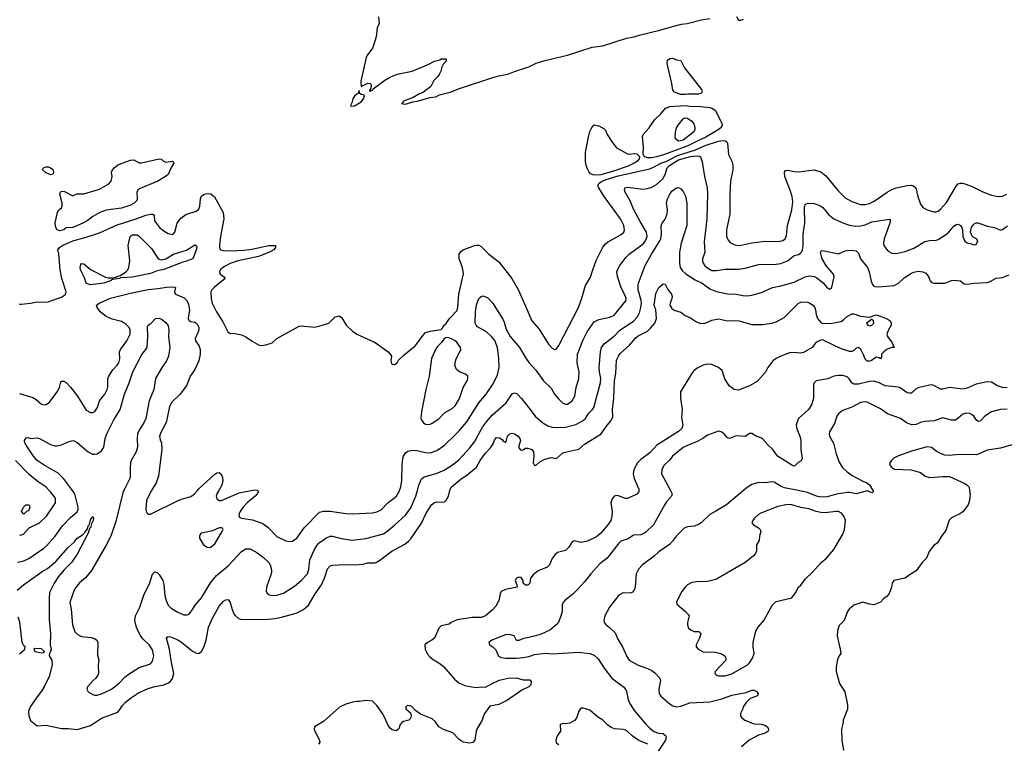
# Model space of a CAD drawing. Header units: inches. Extents: x 1678809 to 1859548, y 384609 to 522868.
# Tile 291 of 386: x 1795412 to 1804285, y 417722 to 424244. Entities that reach past the tile are written whole.
import ezdxf

# ---------------------------------------------------------------- set-up
doc = ezdxf.new("R2010")
doc.units = ezdxf.units.IN
doc.header["$MEASUREMENT"] = 0
for name, color, linetype in [('B7491', 7, 'Continuous'), ('B7492', 7, 'Continuous'), ('B8401', 7, 'Continuous'), ('B8402', 7, 'Continuous')]:
    doc.layers.add(name, color=color, linetype=linetype)

msp = doc.modelspace()

# ---------------------------------------------------------------- linework, layer by layer
at = {"layer": 'B7491', "color": 5}
for points, elevation in [([(1795390, 419102), (1795447.3, 419150), (1795615.1, 419270), (1795663.5, 419296.5), (1795738.7, 419361.3), (1795850, 419487.3), (1795904.2, 419535.8), (1795930, 419572.2), (1795977.7, 419602.3), (1795998.3, 419621.7), (1796023.6, 419656.4), (1796030, 419681), (1796036, 419684), (1796041.5, 419698.5), (1796050, 419734.8), (1796070, 419766), (1796077.1, 419750), (1796074.9, 419730), (1796059.8, 419700.2), (1796050, 419664), (1796042.5, 419657.5), (1796030, 419617.2), (1795930, 419425.2), (1795878, 419350), (1795813.9, 419286.1), (1795759.2, 419220.8), (1795719.5, 419160.5), (1795680.3, 419079.7), (1795676.5, 419030), (1795677.2, 418837.2), (1795690.3, 418710), (1795688, 418610), (1795695.2, 418570), (1795690.9, 418549.1), (1795679.5, 418530), (1795679, 418510), (1795700.7, 418470), (1795706, 418430), (1795677.2, 418322.8), (1795638.6, 418241.4), (1795610, 418191.3), (1795560.2, 418130), (1795510, 418054.7), (1795491, 418010), (1795493.5, 417970), (1795510, 417928.7), (1795570, 417879.5), (1795650, 417884.2), (1795790, 417854.7), (1795850, 417856.5), (1795930, 417846.7), (1796050, 417882.6), (1796150, 417947.8), (1796296.8, 418003.2), (1796310, 418016.3), (1796337.7, 418062.3), (1796363.1, 418090), (1796410, 418129.1), (1796482.2, 418177.8), (1796570, 418214.4), (1796630, 418234.2), (1796710, 418249.3), (1796752.2, 418267.8), (1796774.1, 418285.9), (1796790, 418307), (1796801.2, 418350), (1796779.9, 418450), (1796763.6, 418570), (1796734.5, 418670), (1796740.5, 418679.5), (1796750, 418683.8), (1796770, 418681.7), (1796830, 418656.9), (1796870, 418632.4), (1796970, 418551.4), (1797010, 418531.8), (1797030, 418534), (1797050, 418550.4), (1797072, 418588), (1797092.2, 418650), (1797114.8, 418770), (1797150, 418848.4), (1797210, 418957.6), (1797250, 419001.6), (1797270, 419014), (1797290, 419018), (1797310, 418991.3), (1797327.9, 418927.9), (1797342, 418890), (1797353.2, 418873.2), (1797385.4, 418845.4), (1797410, 418839), (1797650, 418839.7), (1797710, 418847.1), (1797770, 418858.5), (1797904.5, 418895.5), (1797970, 418927.8), (1798013.5, 418966.5), (1798073.8, 419070), (1798131, 419149), (1798159, 419210), (1798185.2, 419294.8), (1798210, 419321.7), (1798230, 419327.6), (1798346.1, 419333.9), (1798429, 419329), (1798503.8, 419336.2), (1798550, 419347.9), (1798611, 419349), (1798630, 419355.8), (1798670, 419381.5), (1798765.3, 419454.7), (1798882, 419518), (1798917.2, 419542.8), (1798936.2, 419563.8), (1799033.9, 419706.1), (1799071.2, 419788.8), (1799122.2, 419870), (1799150, 419892.6), (1799170, 419899.6), (1799230, 419894.3), (1799252.5, 419907.5), (1799277, 419950), (1799288.9, 420000)], 320), ([(1795393.7, 419353.7), (1795450, 419365.3), (1795493.6, 419386.4), (1795630, 419480.3), (1795656.7, 419503.3), (1795732, 419590), (1795798.3, 419681.7), (1795870, 419756.5), (1795930, 419809.2), (1795938.4, 419830), (1795938.3, 419850), (1795908.7, 419970), (1795887.1, 420000)], 340), ([(1795410, 419599.1), (1795430, 419600.7), (1795450, 419610.8), (1795497.5, 419662.5), (1795590, 419708.4), (1795654.7, 419770), (1795722.4, 419870), (1795734.3, 419890), (1795733.6, 419930), (1795690, 419989.3), (1795679.3, 420000)], 360), ([(1796350.1, 420000), (1796345.2, 419990), (1796278.2, 419721.8), (1796233.6, 419590), (1796192.9, 419507.1), (1796059.7, 419280.3), (1796005.5, 419214.5), (1795950, 419168), (1795904.6, 419110), (1795864.9, 418990), (1795874.9, 418930), (1795888.2, 418790), (1795910, 418725.5), (1795938.5, 418698.5), (1795970, 418684.2), (1796055.1, 418675.1), (1796086.4, 418666.4), (1796106.8, 418650), (1796117.3, 418630), (1796114.8, 418514.8), (1796126.8, 418470), (1796120.7, 418430), (1796122.8, 418350), (1796114.8, 418330), (1796098.8, 418310), (1796070, 418285.2), (1796024, 418230), (1796017.3, 418210), (1796030, 418186), (1796070, 418161.6), (1796090, 418154.9), (1796110, 418154.4), (1796150, 418167.2), (1796238.4, 418210), (1796310, 418264.9), (1796360.7, 418319.3), (1796390, 418342.8), (1796490, 418404.6), (1796590, 418439.3), (1796610, 418462.8), (1796619.7, 418510), (1796610, 418565.2), (1796578, 418610), (1796522.5, 418662.5), (1796496.8, 418696.8), (1796464.2, 418764.2), (1796449.7, 418830), (1796457.2, 418870), (1796495, 418950), (1796534.7, 419065.3), (1796581.6, 419158.4), (1796610, 419246), (1796630, 419267.3), (1796650, 419262), (1796670, 419242), (1796703.1, 419190), (1796711.7, 419151.7), (1796721.5, 419050), (1796731.6, 419010), (1796750, 418968.2), (1796778.6, 418938.6), (1796830, 418905.7), (1796890, 418881.1), (1796918.9, 418881.1), (1796930, 418883.8), (1796944.6, 418895.4), (1796970, 418926.4), (1796994.5, 418965.5), (1797050, 419034), (1797132, 419168), (1797184.7, 419235.3), (1797290, 419322.3), (1797410, 419450.4), (1797450, 419473.7), (1797490, 419474.9), (1797550, 419442), (1797610, 419398), (1797658.7, 419350), (1797670.3, 419330), (1797679.4, 419299.4), (1797680.9, 419270), (1797678.3, 419250), (1797636.5, 419130), (1797632.3, 419092.3), (1797638.3, 419078.3), (1797661.1, 419061.1), (1797695.4, 419055.4), (1797730, 419058.5), (1797790, 419076.5), (1797890, 419138.9), (1797950, 419190.3), (1798004.5, 419250), (1798019, 419290), (1798025.9, 419374.1), (1798067.9, 419470), (1798090, 419505.3), (1798112, 419528), (1798170, 419571.6), (1798209.2, 419590), (1798230, 419590.2), (1798310, 419567.8), (1798408.5, 419551.5), (1798530, 419567.8), (1798690, 419611.3), (1798722, 419630), (1798790, 419686.5), (1798890, 419777.8), (1798936.2, 419843.8), (1798981.8, 419950), (1798996.2, 420000)], 340), ([(1796601.3, 420000), (1796572, 419950), (1796556, 419910), (1796550.4, 419830.4), (1796558, 419798), (1796568.5, 419788.5), (1796590, 419786.4), (1796833.7, 419906.3), (1796870, 419921.7), (1796953.4, 419946.6), (1796986.6, 419970), (1797013.1, 420000)], 360), ([(1797205.6, 420000), (1797188.2, 419970), (1797183.8, 419950), (1797190, 419926), (1797210, 419910.8), (1797230, 419910.7), (1797390, 419979.3), (1797498.5, 420000)], 360), ([(1797554.7, 420000), (1797564.7, 419990), (1797551, 419970), (1797534.8, 419950), (1797466.3, 419893.7), (1797426, 419850), (1797399.3, 419810), (1797390.6, 419790), (1797387.9, 419767.9), (1797396.8, 419756.8), (1797410, 419750.7), (1797510, 419737.4), (1797602.7, 419702.7), (1797649.3, 419669.3), (1797730, 419585.7), (1797810, 419547.2), (1797850, 419540.3), (1797870, 419543.1), (1797910, 419572.2), (1797976.2, 419663.8), (1798114.1, 419805.9), (1798150, 419814), (1798210, 419813.4), (1798350, 419792.6), (1798410, 419789.1), (1798590, 419799.7), (1798630, 419807.1), (1798670, 419826.9), (1798730, 419890.3), (1798809.2, 419950.8), (1798832.4, 419990), (1798835.7, 420000)], 360), ([(1800000, 419156.4), (1799991.6, 419148.4), (1799970, 419148), (1799950, 419166), (1799948, 419190), (1799930, 419215.3), (1799910, 419219), (1799888.3, 419211.7), (1799876, 419190), (1799892, 419150), (1799894, 419130), (1799790, 419107), (1799750.4, 419089.6), (1799740.5, 419070), (1799728.4, 419010), (1799701.4, 418958.6), (1799670, 418922), (1799610, 418871.8), (1799570, 418856.3), (1799490, 418855.6), (1799354, 418834), (1799300.5, 418810), (1799283, 418797), (1799210, 418779.3), (1799198.8, 418770), (1799190, 418759), (1799150.5, 418670), (1799124.9, 418650), (1799087.7, 418630), (1799064.4, 418610), (1799064.9, 418570), (1799086.6, 418526.6), (1799110, 418497.6), (1799136.7, 418476.7), (1799190, 418447.4), (1799230, 418414.6), (1799330, 418300.3), (1799370, 418266.7), (1799423.4, 418243.4), (1799470, 418233.4), (1799526.1, 418226.1), (1799570, 418231.2), (1799610, 418226.7), (1799670, 418262), (1799733.6, 418290), (1799815.3, 418310), (1799890, 418312.6), (1799950, 418294.6), (1800000, 418293.6)], 320), ([(1795410.4, 418529.6), (1795459.6, 418570), (1795460.9, 418590), (1795450, 418599.5), (1795433.6, 418630), (1795414.2, 418814.2), (1795397.4, 418857.4)], 320), ([(1800000, 418676.9), (1799953, 418667), (1799910, 418649.2), (1799889.2, 418649.2), (1799868.7, 418690), (1799823.2, 418703.2), (1799790, 418698.4), (1799750, 418684.5), (1799666, 418650), (1799641, 418630), (1799646, 418610), (1799676, 418590), (1799703.5, 418563.5), (1799727.1, 418507.1), (1799750, 418496), (1799790, 418490.6), (1799889.1, 418489.1), (1799950, 418494.4), (1800000, 418504.4)], 340), ([(1800000, 418229.7), (1799938, 418202), (1799807.6, 418110), (1799730, 418071.9), (1799650, 418055.1), (1799601.6, 417990), (1799590.4, 417970), (1799578.4, 417930), (1799531.6, 417848.4), (1799525.3, 417830), (1799514.4, 417750), (1799496.3, 417730), (1799470, 417724), (1799445.1, 417725.1), (1799410, 417732), (1799390, 417743.6), (1799370, 417758.4), (1799315.3, 417815.3), (1799230, 417846.2), (1799190, 417869.7), (1799156.9, 417916.9), (1799130, 417941.7), (1799023.3, 417983.3), (1798978, 418018), (1798949.2, 418050), (1798930, 418058.7), (1798910, 418062), (1798888, 418050), (1798896.3, 418030), (1798935.2, 417995.2), (1798940.5, 417970), (1798934.4, 417945.6), (1798918, 417930), (1798870, 417918.3), (1798855.5, 417910), (1798841.1, 417890), (1798828.7, 417851.3), (1798805.5, 417834.5), (1798770, 417843), (1798750, 417859.6), (1798730, 417889.6), (1798703.5, 417950), (1798680.3, 417990), (1798630, 418061.3), (1798590, 418102), (1798533.7, 418106.3), (1798470, 418098), (1798450, 418099.6), (1798410, 418093.7), (1798350, 418075.6), (1798293, 418047), (1798150, 417918), (1798067.3, 417870), (1798064.9, 417850), (1798070.6, 417830), (1798114.8, 417750), (1798116, 417730), (1798104.9, 417715.1)], 320)]:
    msp.add_lwpolyline(points, dxfattribs=dict(at, elevation=elevation))
for points, elevation in [([(1795450, 419786), (1795428.4, 419811.6), (1795448, 419850), (1795468, 419870), (1795491.6, 419871.6), (1795502, 419862), (1795504.7, 419850), (1795498, 419830), (1795490, 419818), (1795474, 419810)], 360), ([(1797230, 419665.2), (1797210, 419663.7), (1797150, 419638), (1797050, 419615.3), (1797042, 419610), (1797032, 419590), (1797032, 419570), (1797070, 419512), (1797102, 419490), (1797130, 419487.7), (1797170, 419520.7), (1797189.5, 419550), (1797237, 419630), (1797245.2, 419650), (1797240.4, 419660.4)], 360), ([(1795550, 418577), (1795540.7, 418570), (1795550, 418549.2), (1795610, 418537), (1795630, 418540.7), (1795637, 418550), (1795610, 418574.5)], 320)]:
    msp.add_lwpolyline(points, close=True, dxfattribs=dict(at, elevation=elevation))
at = {"layer": 'B7492', "color": 5}
for points, elevation in [([(1798646, 424270), (1798650.6, 424210), (1798634, 424170), (1798623, 424090), (1798600.3, 424010), (1798590, 423987.3), (1798541.3, 423918.7), (1798535.8, 423904.2), (1798487.6, 423690), (1798490, 423642), (1798550, 423670.7), (1798572, 423670), (1798578.8, 423650), (1798575.3, 423624.7), (1798564, 423610), (1798563.5, 423603.5), (1798570, 423598), (1798575.1, 423604.9), (1798590, 423608.2), (1798598, 423622), (1798702.3, 423697.7), (1798739.3, 423720.7), (1798790, 423743.8), (1798830, 423757.1), (1798950, 423780.5), (1799098, 423842), (1799150, 423870.5), (1799197.2, 423882.8), (1799210, 423890.7), (1799254, 423890), (1799254, 423870), (1799230, 423846), (1799212, 423810), (1799210, 423786), (1799191.3, 423750), (1799178, 423730), (1799144, 423696), (1799118, 423642), (1799050.4, 423589.6), (1799010, 423572), (1798958.4, 423541.6), (1798871.3, 423510), (1798865.4, 423494.6), (1798854, 423490), (1798866.4, 423486.4), (1798890, 423484), (1798907.7, 423487.7), (1798955.3, 423504.7), (1798995.3, 423510), (1799110, 423541.7), (1799161.2, 423550), (1799194.4, 423565.6), (1799290, 423591.8), (1799374.8, 423625.2), (1799676.1, 423723.9), (1799730, 423739.3), (1799810, 423752.6), (1799870, 423778), (1799990, 423814.7), (1800000, 423819.5)], 420), ([(1795410, 421681.3), (1795430, 421680.3), (1795510, 421688.4), (1795570, 421700.9), (1795630, 421697.2), (1795670, 421701.1), (1795793.9, 421746.1), (1795824.8, 421770), (1795831.5, 421790), (1795790.8, 421910), (1795775.7, 421990), (1795764.7, 422130), (1795754.6, 422170), (1795771.2, 422190), (1795796.7, 422210), (1795890, 422251.4), (1796010, 422282.4), (1796130, 422322.3), (1796290, 422395.7), (1796453.2, 422446.8), (1796550, 422482.9), (1796590.5, 422490.5), (1796611.3, 422490), (1796623, 422483), (1796627.2, 422430), (1796672.2, 422370), (1796710, 422340.3), (1796750, 422316.9), (1796790.9, 422309.1), (1796810.9, 422329.1), (1796832, 422410), (1796863.4, 422456.6), (1796910, 422489.2), (1797001.1, 422518.9), (1797025, 422535), (1797036.8, 422563.2), (1797040.9, 422630), (1797048.6, 422650), (1797070, 422668.1), (1797090, 422674.7), (1797110, 422677.4), (1797133.6, 422673.6), (1797166.5, 422646.5), (1797245.1, 422505.1), (1797252.6, 422450), (1797220.7, 422290), (1797211.3, 422210), (1797211.3, 422190), (1797221.1, 422170), (1797250, 422162.6), (1797310, 422160.7), (1797432.2, 422167.8), (1797503.2, 422176.8), (1797658, 422210), (1797718, 422210), (1797718, 422190), (1797701, 422170), (1797664.7, 422150), (1797564.7, 422110), (1797382, 422070), (1797310, 422046), (1797259.1, 422020.9), (1797224.4, 421995.6), (1797216.7, 421983.3), (1797212.7, 421970), (1797218, 421950), (1797248.6, 421928.6), (1797264.9, 421910), (1797166.9, 421833.1), (1797144, 421810), (1797135.6, 421790), (1797137.6, 421730), (1797147.8, 421687.8), (1797185.3, 421610), (1797241.5, 421521.5), (1797287.7, 421430), (1797310, 421414.8), (1797337.3, 421417.3), (1797410, 421404.7), (1797450, 421386), (1797506.2, 421346.2), (1797570, 421310.7), (1797590, 421307.7), (1797630, 421313.4), (1797687.2, 421332.8), (1797729.6, 421370.4), (1797930, 421482), (1797950, 421484), (1798070, 421474), (1798130, 421486.8), (1798198, 421510), (1798254.6, 421565.4), (1798290, 421576), (1798315.3, 421555.3), (1798354.8, 421490), (1798410, 421437.3), (1798451, 421410), (1798614.2, 421334.2), (1798731.3, 421250), (1798752, 421230), (1798762, 421210), (1798756, 421170), (1798764, 421144), (1798770, 421138), (1798790, 421136), (1798814, 421150), (1798825.6, 421174.4), (1798875.5, 421224.5), (1798975.9, 421304.1), (1799050, 421404.7), (1799070, 421424.7), (1799110, 421438), (1799210, 421452), (1799220.4, 421459.6), (1799238, 421490), (1799250, 421498), (1799285.2, 421550), (1799350, 421620.7), (1799359.7, 421650), (1799368.5, 421770), (1799410, 421954), (1799403.8, 422010), (1799373.5, 422090), (1799373, 422130), (1799386.8, 422153.2), (1799409.8, 422170.2), (1799510, 422208.7), (1799532.2, 422212.2), (1799550, 422210.4), (1799570, 422199.3), (1799639.5, 422130), (1799730, 422061.3), (1799847.2, 421910), (1799906.1, 421806.1), (1800000, 421593.4)], 380), ([(1795410, 420873.4), (1795530, 420839.6), (1795560.4, 420820.4), (1795610, 420779.3), (1795630, 420772.7), (1795650, 420774.9), (1795682.2, 420797.8), (1795751.1, 420890), (1795771.3, 420930), (1795783.5, 420976.5), (1795790, 420984.9), (1795810, 420985.5), (1795830, 420972.7), (1795870, 420932.4), (1795932, 420850), (1796010, 420725.5), (1796050, 420704.4), (1796070, 420704.9), (1796090, 420712.7), (1796114, 420750), (1796131.2, 420810), (1796179.7, 420870), (1796199.7, 420910), (1796206.3, 420933.7), (1796206.4, 421010), (1796214.5, 421030), (1796250.6, 421089.4), (1796291.2, 421128.8), (1796306.2, 421150), (1796314, 421186), (1796312.3, 421247.7), (1796319.8, 421270), (1796378.7, 421350), (1796409, 421411), (1796407.9, 421450), (1796398.4, 421470), (1796370, 421498.9), (1796330, 421523.4), (1796246, 421546), (1796190, 421568.9), (1796137.6, 421610), (1796109.6, 421650), (1796103.5, 421670), (1796128.5, 421690), (1796230, 421734.8), (1796410, 421779.7), (1796570, 421811.9), (1796658.9, 421821.1), (1796734.5, 421834.5), (1796790, 421837.4), (1796810, 421833.6), (1796816.4, 421830), (1796806, 421790), (1796815.5, 421770), (1796895.8, 421735.8), (1796916.6, 421716.6), (1796930, 421690.4), (1796942.9, 421630), (1796930.3, 421550.3), (1796936.3, 421536.3), (1796950, 421524), (1796990, 421517.4), (1797003, 421510), (1797015.5, 421495.5), (1797025.5, 421470), (1797026.7, 421450), (1797021.3, 421430), (1796993.7, 421370), (1796997.1, 421350), (1797030, 421302.8), (1797038.9, 421270), (1797039, 421230), (1797026.5, 421170), (1796989, 421091), (1796947.7, 421032.3), (1796919.3, 420950), (1796859.5, 420870), (1796783.8, 420796.2), (1796762.5, 420757.5), (1796734.5, 420625.5), (1796723.9, 420596.1), (1796687, 420530), (1796673.4, 420490), (1796678, 420458), (1796690.7, 420430), (1796692.8, 420372.8), (1796662, 420130), (1796642.3, 420070), (1796601.3, 420000)], 360), ([(1798835.7, 420000), (1798846.6, 420033.4), (1798855, 420090), (1798857.4, 420230), (1798864.8, 420290), (1798871, 420310), (1798890, 420339.5), (1798910, 420355.3), (1798950, 420363.6), (1798990, 420360.8), (1799070, 420343.6), (1799110, 420340.2), (1799170, 420359.6), (1799238.9, 420410), (1799330, 420495.6), (1799370, 420534.6), (1799440.6, 420619.4), (1799550.5, 420789.5), (1799616.8, 420870), (1799679, 420961), (1799716.4, 421043.6), (1799732.8, 421110), (1799730.7, 421190.7), (1799718, 421290), (1799693.1, 421353.1), (1799662.9, 421390), (1799617.6, 421430), (1799536.2, 421476.2), (1799524.2, 421490), (1799516.8, 421510), (1799521, 421610), (1799530, 421674.8), (1799548.5, 421730), (1799570, 421750.4), (1799590, 421754.4), (1799630, 421737.1), (1799673.2, 421693.2), (1799765.1, 421545.1), (1799777.7, 421517.7), (1799795.5, 421455.5), (1799832.2, 421390), (1799917, 421290), (1799972, 421192), (1800000, 421155.4)], 360), ([(1795887.1, 420000), (1795807.8, 420110), (1795758, 420158), (1795631.7, 420230), (1795570, 420272.3), (1795537, 420310), (1795469.6, 420410), (1795459.5, 420430), (1795456, 420450), (1795470, 420476), (1795490, 420478.8), (1795510.6, 420470.6), (1795570, 420474.9), (1795590, 420470.3), (1795690, 420415.8), (1795730, 420404.5), (1795750, 420403.5), (1795790, 420411.3), (1795850, 420438.9), (1795890, 420450.5), (1795910, 420446), (1795930, 420432.7), (1796030.1, 420350.1), (1796068.6, 420328.6), (1796090, 420326.6), (1796110, 420331.8), (1796150, 420359.3), (1796169.2, 420390), (1796182, 420470), (1796196.8, 420510), (1796258, 420630), (1796317, 420730), (1796355.6, 420870), (1796399.8, 420970), (1796430.6, 421070), (1796513.4, 421226.6), (1796549.7, 421270), (1796559.8, 421290), (1796567.8, 421390), (1796563.5, 421476.5), (1796569.5, 421490.5), (1796593.3, 421506.7), (1796635.3, 421550), (1796670, 421554), (1796690, 421546), (1796730, 421514.9), (1796750, 421486), (1796755.3, 421450), (1796753.6, 421390), (1796765.5, 421290), (1796751.8, 421210), (1796736.4, 421170), (1796690, 421103.7), (1796636.1, 421010), (1796621.2, 420910), (1796579.7, 420810), (1796547.6, 420650), (1796531, 420610), (1796492.8, 420550), (1796473.7, 420510), (1796470.9, 420470), (1796474.5, 420390), (1796462.9, 420350), (1796416.8, 420270), (1796410.1, 420250), (1796406.6, 420206.6), (1796409.2, 420130.8), (1796404.7, 420110), (1796350.1, 420000)], 340), ([(1798996.2, 420000), (1799010, 420047.7), (1799034, 420106), (1799057.2, 420122.8), (1799166.2, 420153.8), (1799236.2, 420183.8), (1799321.3, 420238.7), (1799370, 420276.5), (1799470, 420385.5), (1799510, 420437.8), (1799582.7, 420570), (1799619.5, 420620.5), (1799670, 420678.2), (1799794.5, 420790), (1799850, 420870.4), (1799870, 420879.5), (1799893.5, 420873.5), (1799933.7, 420830), (1800000, 420745.1)], 340), ([(1799288.9, 420000), (1799291.1, 420008.9), (1799300.9, 420030), (1799390, 420106.3), (1799442.2, 420137.8), (1799529.8, 420210), (1799560.3, 420270), (1799610, 420336.5), (1799655.7, 420384.3), (1799677.8, 420422.2), (1799690, 420454.8), (1799710, 420479.1), (1799735.9, 420475.9), (1799759.1, 420459.1), (1799770, 420444.7), (1799782, 420442), (1799790, 420434), (1799796.4, 420443.6), (1799808.7, 420490), (1799830, 420511), (1799850, 420516.3), (1799870, 420510.5), (1799902.8, 420490), (1799919.3, 420470), (1799924.9, 420450), (1799906, 420390), (1799922, 420370), (1799930, 420364.7), (1799950, 420366), (1799970, 420382.8), (1799990, 420383), (1800000, 420379.5)], 320), ([(1795679.3, 420000), (1795650, 420029.2), (1795624, 420050), (1795577.2, 420077.2), (1795501.3, 420141.3), (1795374, 420270)], 360), ([(1797013.1, 420000), (1797030, 420019.1), (1797170, 420146.8), (1797190, 420160.7), (1797210, 420162.8), (1797226, 420150), (1797237.3, 420130), (1797244, 420090), (1797232.8, 420047.2), (1797205.6, 420000)], 360), ([(1797498.5, 420000), (1797530, 420006), (1797550, 420004.7), (1797554.7, 420000)], 360)]:
    msp.add_lwpolyline(points, dxfattribs=dict(at, elevation=elevation))
for points, elevation in [([(1798470, 423606), (1798462, 423578), (1798450, 423574), (1798430, 423554.5), (1798414.8, 423530), (1798406.4, 423493.6), (1798394, 423470), (1798403.6, 423463.6), (1798430, 423467.7), (1798490, 423503.8), (1798509.2, 423530), (1798517.2, 423550), (1798518, 423558), (1798510, 423568), (1798488.9, 423568.9), (1798478, 423578)], 420), ([(1796730, 422959.5), (1796790.4, 422970.4), (1796799.1, 422959.1), (1796800.7, 422950), (1796773.7, 422906.3), (1796760.3, 422870), (1796748.9, 422850), (1796726.3, 422830), (1796657.6, 422790), (1796497.4, 422722.6), (1796478.7, 422710), (1796467.3, 422690), (1796470.5, 422630), (1796466.4, 422613.6), (1796445.1, 422590), (1796403.7, 422570), (1796330, 422545.7), (1796192.4, 422527.6), (1796132.9, 422507.1), (1796070.6, 422469.4), (1796019.7, 422430), (1795981.1, 422410), (1795890, 422371.1), (1795831.9, 422368.1), (1795810, 422349.4), (1795770, 422340.3), (1795748.8, 422348.8), (1795738.7, 422370), (1795731.3, 422410), (1795752.8, 422510), (1795765.1, 422530), (1795790, 422548.5), (1795794.9, 422565.1), (1795794.2, 422590), (1795773.1, 422670), (1795780.7, 422690), (1795790, 422697.3), (1795816.5, 422696.5), (1795890, 422655.5), (1795926.2, 422673.8), (1795990, 422674.9), (1796130, 422716.5), (1796214, 422766), (1796236.2, 422790), (1796244.4, 422830), (1796239.5, 422870), (1796248.2, 422890), (1796265, 422910), (1796301.8, 422938.2), (1796410, 422979.4), (1796442, 422982), (1796490, 422955.3), (1796510, 422954.9), (1796670.2, 422990.2), (1796690, 422985.5), (1796707.9, 422967.9)], 380), ([(1795690, 422845.6), (1795645.7, 422865.7), (1795616.4, 422890), (1795627.2, 422910), (1795650, 422918), (1795670, 422916.9), (1795690, 422910.1), (1795710, 422893.3), (1795717.8, 422870), (1795715.9, 422864.1), (1795709.6, 422850.4)], 380), ([(1796690, 422079.6), (1796730, 422087.9), (1796798, 422130), (1796914.1, 422165.9), (1796990, 422215.5), (1797004.9, 422204.9), (1797008, 422190), (1797003.1, 422170), (1796977, 422103), (1796968.2, 422090), (1796923, 422070), (1796881.7, 422058.3), (1796710, 421991), (1796650, 421980.5), (1796590, 421956.9), (1796430, 421922.3), (1796322.8, 421917.2), (1796310.4, 421910), (1796250, 421901.6), (1796230.3, 421890), (1796170, 421869.2), (1796050, 421855.7), (1796021.9, 421861.9), (1796012.1, 421870), (1795997.7, 421917.7), (1795959.7, 421990), (1795956.2, 422010), (1795962.5, 422037.5), (1795970, 422046), (1795990, 422044), (1796050, 421993.4), (1796184.2, 421924.2), (1796210, 421918.7), (1796250, 421918), (1796277.6, 421922.4), (1796287, 421930), (1796320.9, 421939.1), (1796370, 421970.2), (1796387.3, 421990), (1796395.4, 422010), (1796403.7, 422070), (1796388.6, 422210), (1796403.3, 422276.7), (1796410, 422292), (1796430, 422306), (1796470, 422305.5), (1796490, 422292.2), (1796600.6, 422180.6), (1796656.1, 422096.1), (1796670, 422084.9)], 360), ([(1799270, 421379), (1799250, 421375.3), (1799235.3, 421364.7), (1799210.8, 421330), (1799178.8, 421301.2), (1799162.4, 421277.6), (1799122, 421190), (1799102, 421030), (1799071.8, 420910), (1799032, 420710), (1799028.4, 420650), (1799034.9, 420630), (1799050, 420610.6), (1799070, 420599.5), (1799090, 420595.8), (1799110, 420598.7), (1799130, 420608.7), (1799190, 420646), (1799240, 420700), (1799310, 420738.5), (1799337.4, 420762.6), (1799375.5, 420830), (1799409.8, 420930), (1799445.4, 420990), (1799449.6, 421009.6), (1799449.6, 421030), (1799430, 421049.6), (1799375.1, 421070), (1799349.8, 421089.8), (1799334, 421130), (1799341.8, 421178.2), (1799387.6, 421270), (1799385.1, 421290), (1799350, 421336), (1799330, 421353.2), (1799310, 421366)], 380)]:
    msp.add_lwpolyline(points, close=True, dxfattribs=dict(at, elevation=elevation))
at = {"layer": 'B8401', "color": 5}
for points, elevation in [([(1801276, 420000), (1801291.8, 419970), (1801286.7, 419950), (1801240.7, 419899.3), (1801224.8, 419875.2), (1801124, 419690), (1801055.6, 419624.4), (1801030, 419608.4), (1801010, 419601.7), (1800943.6, 419596.4), (1800894.4, 419565.6), (1800830, 419543.6), (1800810, 419527), (1800704.9, 419390), (1800640.8, 419339.2), (1800558.9, 419250), (1800503.1, 419176.9), (1800435.5, 419104.5), (1800395.4, 419064.6), (1800326, 419010), (1800310.5, 418990), (1800300.5, 418970), (1800300.5, 418910), (1800290, 418868.7), (1800266.9, 418813.1), (1800246, 418790), (1800190, 418741.1), (1800110, 418705.4), (1800046.8, 418686.8), (1800000, 418676.9)], 340), ([(1800991.1, 420000), (1800990.8, 419989.2), (1800972.2, 419967.8), (1800890, 419927), (1800870, 419927.8), (1800808.8, 419951.2), (1800790, 419954), (1800770, 419949.5), (1800750, 419925.2), (1800740.3, 419890), (1800750.3, 419810), (1800749.1, 419770), (1800739.2, 419730), (1800713.2, 419690), (1800650, 419615.3), (1800610, 419582.6), (1800530, 419543), (1800470, 419532.8), (1800410, 419546.4), (1800390, 419538.7), (1800361.8, 419490), (1800330, 419461.1), (1800259.8, 419440.2), (1800236.3, 419423.7), (1800210, 419388.7), (1800186.8, 419330), (1800166.8, 419310), (1800084.1, 419275.9), (1800039.3, 419240.7), (1800016, 419210), (1800010, 419166), (1800000, 419156.4)], 320), ([(1801933.9, 420000), (1801780.5, 419870), (1801686.8, 419813.2), (1801630, 419785.4), (1801551.7, 419710), (1801530, 419694.7), (1801490, 419679.2), (1801430, 419673), (1801399, 419661), (1801330, 419591.8), (1801295.8, 419544.2), (1801266.8, 419513.2), (1801172.6, 419447.4), (1801130, 419408), (1801025.5, 419330), (1800987.7, 419290), (1800967.3, 419250), (1800959.3, 419130), (1800950, 419101.2), (1800935.1, 419084.9), (1800922, 419078), (1800910, 419074.5), (1800850, 419077.6), (1800810, 419056.2), (1800727.2, 418950), (1800685.3, 418870), (1800675.3, 418830), (1800680.4, 418810), (1800692.9, 418792.9), (1800725.5, 418770), (1800778.6, 418718.6), (1800801.8, 418661.8), (1800845.3, 418590), (1800883.1, 418503.1), (1800904.9, 418470), (1800986.5, 418426.5), (1801070, 418396.5), (1801110, 418376.9), (1801136.9, 418356.9), (1801180.3, 418310), (1801187.2, 418290), (1801170.4, 418210), (1801175.8, 418170), (1801190, 418145.5), (1801273.4, 418073.4), (1801298.8, 418058.8), (1801330.8, 418050.8), (1801370, 418057.1), (1801450, 418085.8), (1801630, 418095.5), (1801738, 418122), (1801830, 418154.7), (1801959.8, 418180.2), (1802010, 418199.5), (1802030, 418201.1), (1802052.7, 418190), (1802065.5, 418170), (1802060.7, 418150), (1801995.6, 418124.4), (1801957.3, 418090), (1801930.8, 418050), (1801927.7, 418032.3), (1801907.7, 417990), (1801908, 417970), (1801919.1, 417950), (1801946.8, 417930), (1802030, 417898.7), (1802093.4, 417893.4), (1802126, 417886), (1802150.5, 417870.5), (1802160.7, 417850), (1802156.3, 417830), (1802130, 417813.3), (1802070, 417796.4), (1801986.4, 417750), (1801917.3, 417690)], 360), ([(1803100.7, 420000), (1803106.8, 419990), (1803098, 419982), (1803090, 419978), (1803050, 419996), (1802950, 419969.8), (1802890, 419983.2), (1802870, 419982.9), (1802773.1, 419966.9), (1802690, 419942.6), (1802630, 419940.2), (1802591.5, 419950), (1802510, 419983.6), (1802427.3, 420000)], 360), ([(1803972.1, 420000), (1803977.3, 419970), (1803970.9, 419909.1), (1803958, 419870), (1803912.5, 419807.5), (1803884.7, 419790), (1803832.8, 419767.2), (1803810, 419753.2), (1803788.1, 419731.9), (1803758.8, 419641.2), (1803718.8, 419590), (1803682.8, 419530), (1803650, 419504), (1803624.5, 419475.5), (1803606.8, 419450), (1803582.8, 419390), (1803546, 419350), (1803490, 419277.2), (1803435.5, 419244.5), (1803391.3, 419210), (1803290, 419188.7), (1803274, 419166), (1803267.3, 419130), (1803247.1, 419072.9), (1803230, 419048.7), (1803196.8, 419023.2), (1803170, 418994), (1803110, 418968.7), (1803070, 418975.3), (1803010, 418995.3), (1802930, 418966), (1802886.8, 418930), (1802870.8, 418910), (1802841, 418830), (1802795.3, 418784.7), (1802782, 418738), (1802778, 418690), (1802806.8, 418570), (1802810.8, 418530), (1802796, 418510), (1802782.5, 418477.5), (1802771, 418410), (1802770.8, 418370), (1802801.1, 418261.1), (1802847.1, 418187.1), (1802870.8, 418070), (1802870.7, 418030), (1802831.3, 417930), (1802831.3, 417910), (1802818.8, 417850), (1802820.5, 417750), (1802836.3, 417656.3)], 380), ([(1800000, 418504.4), (1800010, 418506.4), (1800050, 418521.5), (1800150, 418534.3), (1800210, 418529.2), (1800450, 418542), (1800550, 418532.6), (1800590, 418517.4), (1800624.5, 418484.5), (1800678.3, 418398.3), (1800747.9, 418310), (1800854, 418230), (1800872, 418210), (1800880.9, 418190), (1800895, 418115), (1800913.5, 418073.5), (1800953.7, 418013.7), (1801055.7, 417895.7), (1801090, 417858.9), (1801127.5, 417827.5), (1801170, 417812.8), (1801211, 417810), (1801234.8, 417790), (1801238.8, 417770), (1801230.5, 417750), (1801166.8, 417650)], 340), ([(1800000, 418293.6), (1800010, 418293.4), (1800019.9, 418279.9), (1800018, 418250), (1800000.7, 418230), (1800000, 418229.7)], 320), ([(1801073.5, 417713.5), (1800990, 417746), (1800930, 417788.7), (1800890, 417828.7), (1800870, 417840.3), (1800850, 417846.5), (1800772.4, 417852.4), (1800743.3, 417863.3), (1800710, 417887.3), (1800666, 417930), (1800620, 417960), (1800550, 418019.7), (1800490, 418039.6), (1800470, 418038), (1800450.6, 418010), (1800430.4, 417949.6), (1800412.3, 417927.7), (1800370, 417902), (1800330, 417896), (1800310, 417901.2), (1800282, 417890), (1800284.7, 417830), (1800254.8, 417790), (1800244, 417750), (1800247.5, 417727.5), (1800271.3, 417710)], 340)]:
    msp.add_lwpolyline(points, dxfattribs=dict(at, elevation=elevation))
at = {"layer": 'B8401', "color": 5, "elevation": 380}
msp.add_lwpolyline([(1802330, 419874.2), (1802244.7, 419855.3), (1802090, 419797.6), (1802070, 419785.1), (1802033, 419750), (1802017.3, 419730), (1802011, 419710), (1802024.7, 419690), (1802070, 419664.7), (1802084.7, 419650), (1802091.3, 419630), (1802078, 419590), (1802076, 419550), (1802051.3, 419510), (1802050.6, 419449.4), (1802041, 419430), (1802021, 419410), (1801951, 419350), (1801690, 419202.6), (1801650, 419188.2), (1801610, 419180.4), (1801510, 419177.6), (1801469.2, 419170.8), (1801430, 419149.6), (1801408.4, 419130), (1801377.6, 419090), (1801337.3, 419010), (1801330.8, 418990), (1801334.8, 418974.8), (1801413.4, 418910), (1801439.9, 418879.9), (1801444, 418870), (1801430.5, 418810), (1801430.5, 418790.5), (1801440.5, 418760.5), (1801462, 418742), (1801490, 418730.8), (1801532, 418730), (1801550.4, 418710.4), (1801537.3, 418670), (1801507.3, 418610), (1801507.3, 418590), (1801526.8, 418570), (1801570, 418547), (1801683.7, 418543.7), (1801731.3, 418530), (1801766, 418510), (1801774.8, 418490), (1801774.8, 418470), (1801680.7, 418370), (1801674.8, 418350), (1801690, 418334.8), (1801710.5, 418330.5), (1801770, 418330.4), (1801830, 418347.4), (1801970, 418428.5), (1801990, 418448.5), (1802016.4, 418490), (1802029.7, 418530), (1802020.4, 418590), (1802020.4, 418630), (1802046.1, 418733.9), (1802066.6, 418770), (1802118, 418830), (1802197, 418970), (1802230, 418999.1), (1802370, 419032), (1802402.7, 419077.3), (1802429.2, 419130), (1802451.5, 419148.5), (1802490, 419200.5), (1802556.3, 419263.7), (1802633.3, 419350), (1802685, 419395), (1802750, 419468.4), (1802830, 419605.5), (1802845.1, 419650), (1802853.3, 419733.3), (1802839.7, 419770), (1802816.8, 419796.8), (1802790, 419809.7), (1802770.9, 419810.9), (1802670, 419800.2), (1802630, 419802.6), (1802590, 419812.2), (1802523.4, 419836.6), (1802450, 419847.9), (1802370, 419871.6)], close=True, dxfattribs=at)
at = {"layer": 'B8402', "color": 5}
for points, elevation in [([(1800000, 423819.5), (1800067.7, 423852.3), (1800143, 423877), (1800350, 423924.3), (1800570, 423995), (1800668.2, 424008.2), (1800881.2, 424078.8), (1800949.4, 424090), (1800994.5, 424105.5), (1801179.6, 424150), (1801296.1, 424183.9), (1801376.9, 424203.1), (1801426.6, 424210), (1801556.4, 424243.6), (1801630, 424255.7)], 420), ([(1801872.8, 424272.8), (1801890, 424241), (1801910, 424238.8), (1801935.3, 424250)], 420), ([(1800000, 421593.4), (1800028, 421530), (1800093.4, 421453.4), (1800178, 421318), (1800210, 421283.8), (1800230, 421272.7), (1800250, 421277.1), (1800270, 421306), (1800448.6, 421651.4), (1800475.6, 421724.4), (1800510, 421847.3), (1800556.4, 421923.6), (1800576.1, 421990), (1800607.7, 422072.3), (1800666.4, 422193.6), (1800690, 422223.7), (1800710, 422240.3), (1800833.1, 422306.9), (1800855.6, 422330), (1800863.1, 422350), (1800857.4, 422390), (1800826.8, 422450), (1800680.3, 422650), (1800629.8, 422730), (1800623.2, 422750), (1800634.4, 422770), (1800655.7, 422784.3), (1800697.5, 422802.5), (1800804.7, 422835.3), (1801090, 422900.4), (1801130, 422917.7), (1801188.5, 422951.5), (1801243.4, 422970), (1801340.6, 423019.4), (1801501.6, 423070), (1801590, 423109.8), (1801709.5, 423149.5), (1801750, 423155.4), (1801773, 423153), (1801784.4, 423144.4), (1801791.6, 423130), (1801798, 423030), (1801830.2, 422970.2), (1801839.6, 422930), (1801837.8, 422890), (1801816.9, 422790), (1801811.2, 422670), (1801810.3, 422490.3), (1801781.8, 422350), (1801782.4, 422290), (1801795.6, 422255.6), (1801814.6, 422234.6), (1801855.5, 422215.5), (1801890, 422210.2), (1801930, 422213.4), (1802010, 422234.2), (1802130, 422247.1), (1802250, 422243.6), (1802290, 422254.7), (1802310.8, 422270), (1802322.2, 422297.8), (1802329.8, 422390.2), (1802370.5, 422530), (1802377.9, 422602.1), (1802372.8, 422650), (1802359.3, 422699.3), (1802306.4, 422830), (1802304.2, 422870), (1802314.2, 422885.8), (1802333.3, 422886.7), (1802390, 422874.7), (1802430, 422872.2), (1802570, 422890.3), (1802630, 422873.1), (1802677.7, 422837.7), (1802790, 422698), (1802850, 422639.6), (1802910, 422604.4), (1802990, 422577.2), (1803030, 422577.2), (1803070, 422587.3), (1803111.1, 422608.9), (1803228.3, 422690), (1803270, 422713.8), (1803310, 422727.6), (1803410.2, 422750.2), (1803450, 422751.5), (1803467.6, 422747.6), (1803486.4, 422730), (1803506.3, 422650), (1803530, 422582.8), (1803551.3, 422551.3), (1803590, 422528.9), (1803650, 422512.6), (1803670, 422512.9), (1803690, 422519.6), (1803710, 422536.5), (1803762.7, 422597.3), (1803850, 422743.8), (1803870, 422764.4), (1803888.6, 422771.4), (1803910.2, 422770.2), (1803990, 422744.9), (1804091.1, 422691.1), (1804170, 422663.6), (1804230, 422651.6), (1804270, 422654.6), (1804307.7, 422672.3)], 380), ([(1800000, 421155.4), (1800004.2, 421150), (1800064, 421084), (1800132.2, 420990), (1800201.8, 420921.8), (1800232.2, 420870), (1800270, 420823.8), (1800307.3, 420787.3), (1800330, 420777.4), (1800350, 420778.9), (1800390, 420808.9), (1800415.8, 420850), (1800426, 420930), (1800452, 421010), (1800452.8, 421070), (1800436.1, 421150), (1800437.6, 421230), (1800486.7, 421353.3), (1800526.6, 421430), (1800590, 421522), (1800630, 421542.3), (1800730, 421561.6), (1800770, 421582), (1800873.7, 421710), (1800876.4, 421730), (1800869.8, 421750), (1800830, 421837.6), (1800798.2, 421930), (1800793.5, 421970), (1800798.3, 421990), (1800821, 422030), (1800876.2, 422103.8), (1800903.5, 422130), (1801030, 422224.6), (1801051.9, 422250), (1801067.1, 422290), (1801061, 422330), (1801003.6, 422423.6), (1800947.5, 422530), (1800912.6, 422612.6), (1800867.1, 422690), (1800862.4, 422710), (1800866.6, 422730), (1800890, 422734.9), (1801030, 422716.9), (1801070, 422721.5), (1801110, 422734.2), (1801150, 422757.7), (1801207.3, 422810), (1801228.5, 422850), (1801245.6, 422910), (1801268.9, 422930), (1801350, 422979.7), (1801458, 423010), (1801516.4, 423016.4), (1801534.8, 423014.8), (1801547.1, 423007.1), (1801561.6, 422961.6), (1801583.2, 422830), (1801608, 422730), (1801611.2, 422671.2), (1801604.5, 422450), (1801581, 422241), (1801586.7, 422150), (1801565.5, 422090), (1801564, 422070), (1801570.3, 422050), (1801586.6, 422026.6), (1801610, 422006.7), (1801650, 421984.7), (1801690, 421982.2), (1801770, 421995.2), (1801890, 421995), (1801950, 422005), (1802070, 422037.3), (1802230, 422041.6), (1802270, 422047.1), (1802330, 422070.2), (1802390, 422117.3), (1802430, 422127.3), (1802444.6, 422135.4), (1802458.2, 422150), (1802467.1, 422170), (1802473.3, 422206.7), (1802471.2, 422310), (1802486.8, 422410), (1802482.9, 422550), (1802490, 422578.7), (1802510, 422589.2), (1802570, 422586.5), (1802622, 422570), (1802650, 422552.2), (1802704.7, 422484.7), (1802750, 422448.9), (1802845.7, 422405.7), (1802891.2, 422391.2), (1802943.7, 422383.7), (1802990, 422387.2), (1803030, 422396), (1803090, 422421.4), (1803250, 422446), (1803256.4, 422436.4), (1803254.6, 422410), (1803202.8, 422270), (1803195.3, 422230), (1803200.3, 422210), (1803219.3, 422179.3), (1803238.9, 422158.9), (1803270, 422139.6), (1803310, 422137.8), (1803390, 422156), (1803470, 422186), (1803570, 422244.6), (1803610, 422254.6), (1803670, 422256.5), (1803690, 422264.2), (1803755.6, 422304.4), (1803783.9, 422330), (1803830, 422383.6), (1803850, 422397.4), (1803870, 422402), (1803890, 422388.4), (1803903.1, 422370), (1803909.1, 422349.1), (1803912, 422290), (1803930, 422248), (1803950, 422233), (1803990, 422224.9), (1804010, 422214.8), (1804030, 422217.3), (1804047, 422250), (1804035.1, 422270), (1804003.3, 422283.3), (1803994.2, 422294.2), (1803981.3, 422330), (1803988, 422370), (1804010, 422402), (1804030, 422412.2), (1804050, 422413.7), (1804130, 422384.2), (1804196, 422370), (1804250, 422347.2), (1804270, 422352.7), (1804314.9, 422385.1)], 360), ([(1800000, 420745.1), (1800058.7, 420670), (1800126.4, 420610), (1800170, 420582.8), (1800210, 420571.3), (1800247.4, 420567.4), (1800330, 420570.2), (1800423.9, 420596.1), (1800490, 420630.3), (1800509.7, 420650), (1800542, 420698), (1800574.7, 420730), (1800586.4, 420750), (1800647, 420970), (1800649.8, 421010), (1800636.2, 421070), (1800634.8, 421110), (1800647.1, 421250), (1800655, 421290), (1800678.7, 421321.3), (1800770, 421391.3), (1800818.3, 421441.7), (1800945.3, 421530), (1800976.1, 421563.9), (1800996.9, 421603.1), (1801010.9, 421649.1), (1801015.9, 421690), (1801013.1, 421713.1), (1800985.4, 421810), (1800984.2, 421850), (1800989.9, 421870.1), (1801047.9, 422030), (1801104.2, 422130), (1801180.5, 422250), (1801188.7, 422270), (1801195.8, 422310), (1801193.3, 422390), (1801202, 422410), (1801230, 422444.9), (1801245.4, 422494.6), (1801250.9, 422530), (1801242.2, 422590), (1801248.7, 422630), (1801270, 422672.2), (1801290, 422698.7), (1801330, 422728), (1801350, 422732.7), (1801370, 422719.3), (1801390, 422694.9), (1801412, 422652), (1801424.4, 422590), (1801423.5, 422390), (1801372.6, 422230), (1801358.5, 422150), (1801357.8, 422050), (1801365.2, 422010), (1801382.2, 421982.2), (1801414.1, 421954.1), (1801499.3, 421899.3), (1801560.8, 421870), (1801630, 421819.5), (1801690, 421792.9), (1801790, 421772.6), (1801870, 421769), (1801930, 421758.3), (1801970, 421755.6), (1802010, 421760.3), (1802095.7, 421784.3), (1802197.2, 421830), (1802270, 421845), (1802390, 421879), (1802490, 421925.3), (1802530, 421935.6), (1802570, 421929), (1802596.5, 421916.5), (1802652.4, 421872.4), (1802690, 421827.7), (1802710, 421814.8), (1802731.8, 421830), (1802751.5, 421930), (1802745.6, 421950), (1802683.8, 422023.8), (1802644.5, 422090), (1802636, 422110), (1802629.7, 422150.3), (1802638, 422162), (1802650, 422164.9), (1802790, 422133.7), (1802850, 422160.3), (1802870, 422164.7), (1802910, 422167.9), (1802950, 422159.5), (1802970, 422139.1), (1802988.8, 422090), (1803052.9, 422010), (1803068, 421970), (1803086.2, 421886.2), (1803098.4, 421858.4), (1803110, 421843.7), (1803119.4, 421839.4), (1803150, 421835.3), (1803291.6, 421848.4), (1803330, 421868.9), (1803382.5, 421917.5), (1803450, 421959.6), (1803470, 421968.9), (1803510, 421976), (1803550, 421971.8), (1803579.1, 421959.1), (1803603.1, 421930), (1803616.3, 421890), (1803630, 421874), (1803650, 421868.4), (1803750, 421870.4), (1803810, 421893), (1803830, 421895.5), (1803890, 421890.7), (1803924.2, 421864.2), (1803950, 421859.5), (1804009.8, 421870.2), (1804130, 421875.3), (1804156, 421884), (1804210, 421913), (1804270, 421921.6), (1804330, 421943.8)], 340), ([(1800000, 420379.5), (1800027.3, 420370), (1800043.1, 420350), (1800046, 420314), (1800039.1, 420250), (1800050, 420227.3), (1800070, 420230.7), (1800100.5, 420259.5), (1800139.4, 420280.6), (1800198, 420298), (1800250, 420289.2), (1800303.4, 420336.6), (1800316.9, 420343.1), (1800450, 420373.2), (1800502.5, 420417.5), (1800650, 420507.5), (1800707.9, 420592.1), (1800741.6, 420630), (1800756.5, 420663.5), (1800754.8, 420730), (1800767.6, 420832.4), (1800773.1, 420990), (1800785.3, 421054.7), (1800790, 421173.8), (1800807.5, 421212.5), (1800823.8, 421236.2), (1800907.1, 421310), (1800963.2, 421376.8), (1800986.2, 421393.8), (1801070, 421436.4), (1801097.6, 421462.4), (1801134.4, 421510), (1801149.9, 421550), (1801143.2, 421630), (1801129.9, 421670), (1801143.5, 421776.5), (1801171.1, 421830), (1801210, 421862.6), (1801230, 421859.3), (1801252.8, 421812.8), (1801286.7, 421770), (1801293.1, 421750), (1801290.3, 421730), (1801272.9, 421690), (1801270.3, 421670), (1801290, 421640.3), (1801310, 421624.5), (1801370, 421608.4), (1801410, 421578.8), (1801457.8, 421557.8), (1801510, 421521.1), (1801550, 421506.8), (1801590, 421507.5), (1801650, 421536.5), (1801710, 421547.4), (1801790, 421531), (1801854.2, 421534.2), (1801891.2, 421531.2), (1802010, 421497.7), (1802110, 421497.1), (1802190.8, 421509.2), (1802230, 421521.3), (1802300.4, 421559.6), (1802429.9, 421690.1), (1802450, 421699), (1802470, 421700.9), (1802510, 421698.2), (1802530, 421691.9), (1802560.3, 421670), (1802577.3, 421650), (1802584.9, 421630), (1802588.2, 421588.2), (1802600.5, 421550), (1802630, 421515.5), (1802650, 421505.3), (1802730, 421508.2), (1802815.3, 421524.7), (1802839.3, 421540.7), (1802869.4, 421570), (1802910, 421592.2), (1802930, 421592.2), (1802990, 421570.4), (1803070, 421562), (1803130, 421582.8), (1803170, 421572.2), (1803230, 421548), (1803256.3, 421530), (1803265.5, 421510), (1803264.9, 421490), (1803238, 421442), (1803227.7, 421410), (1803233.4, 421390), (1803274.8, 421330), (1803292, 421288), (1803270, 421288), (1803230, 421274), (1803198, 421250), (1803178, 421230), (1803176.9, 421203.1), (1803170, 421188.7), (1803156.4, 421196.4), (1803130, 421202), (1803084.7, 421170), (1803070, 421165.1), (1803050, 421167.3), (1803030, 421185.2), (1803018.7, 421218.7), (1802991.8, 421271.8), (1802970, 421289), (1802950, 421284), (1802930, 421262.7), (1802910, 421252.3), (1802890, 421253.6), (1802810, 421279.6), (1802670, 421345.2), (1802650, 421359), (1802630, 421356), (1802585.3, 421334.7), (1802553, 421290), (1802475.4, 421244.6), (1802450, 421238.7), (1802384.1, 421244.1), (1802350, 421240.9), (1802270, 421211), (1802227.7, 421190), (1802198, 421170), (1802154.4, 421110), (1802132.8, 421067.2), (1802057.6, 420982.4), (1801990, 420944.5), (1801890, 420905.4), (1801850, 420911.6), (1801804.9, 420944.9), (1801766.5, 421006.5), (1801741.4, 421081.4), (1801709.8, 421109.8), (1801650, 421135.8), (1801610, 421140.4), (1801570, 421131.2), (1801516.5, 421103.5), (1801484.1, 421075.9), (1801466.9, 421053.1), (1801367, 420890), (1801367.1, 420832.9), (1801380.7, 420730), (1801377.4, 420657.4), (1801389, 420590), (1801379.5, 420560.5), (1801349, 420531), (1801152.4, 420410), (1801090, 420339.8), (1801010, 420279.4), (1800980.2, 420250), (1800947.6, 420190), (1800941.2, 420150), (1800948.4, 420110), (1800991.3, 420011.3), (1800991.1, 420000)], 320), ([(1804310, 420927.1), (1804268.9, 420928.9), (1804224.2, 420944.2), (1804170, 420976.9), (1804130, 420981.3), (1804030, 420959.7), (1803950, 420923.7), (1803910, 420913.3), (1803790.9, 420929.1), (1803730, 420915), (1803710, 420915), (1803650, 420946.2), (1803630, 420951.9), (1803610, 420950.9), (1803510, 420925.1), (1803481.6, 420910), (1803450, 420878.4), (1803430, 420876.9), (1803410, 420881.3), (1803346.6, 420926.6), (1803330, 420931.9), (1803210, 420944.7), (1803158.4, 420970), (1803110, 420984.9), (1803070, 420983.2), (1802970, 420959), (1802930, 420960.4), (1802911.8, 420971.8), (1802887.8, 421007.8), (1802870, 421023.5), (1802830, 421036.4), (1802790, 421037.7), (1802750, 421031.3), (1802693.2, 421006.8), (1802590.3, 420989.7), (1802572.2, 420970), (1802566.5, 420953.5), (1802565, 420830), (1802546.7, 420773.3), (1802519, 420730), (1802431.7, 420650), (1802413.8, 420610), (1802410.3, 420590), (1802414.9, 420554.9), (1802440.9, 420490), (1802450.2, 420450.2), (1802450.2, 420370.2), (1802463.8, 420290), (1802452.9, 420267.1), (1802427.2, 420252.8), (1802397.6, 420222.4), (1802390, 420220.7), (1802370, 420228.4), (1802248.4, 420308.4), (1802226.6, 420330), (1802198.5, 420370), (1802153.3, 420413.3), (1802110, 420463.6), (1802090, 420476.2), (1802049, 420490), (1802010, 420514), (1801990, 420514), (1801950, 420486.6), (1801870, 420493.2), (1801809.5, 420469.5), (1801790, 420474), (1801759, 420510), (1801734, 420530), (1801710, 420534.5), (1801610, 420499.7), (1801567.2, 420470), (1801510, 420438.6), (1801435.8, 420410), (1801390, 420387), (1801295.6, 420310), (1801270, 420278), (1801218.7, 420230), (1801197.4, 420190), (1801196.9, 420150), (1801276, 420000)], 340), ([(1804310, 420732.7), (1804250.2, 420729.8), (1804170, 420708.6), (1804108.2, 420671.8), (1804070, 420629.7), (1804050, 420623.6), (1804030, 420636), (1804009.8, 420669.8), (1803990, 420686.3), (1803970, 420693.7), (1803943.8, 420696.2), (1803910, 420689.7), (1803868.5, 420651.5), (1803844.1, 420635.9), (1803810, 420635.5), (1803730, 420655.6), (1803652.7, 420627.3), (1803570, 420622.5), (1803530, 420612.7), (1803490, 420596.2), (1803451.7, 420591.7), (1803410, 420606.4), (1803350, 420648.7), (1803231, 420691), (1803170, 420737.4), (1803050, 420796.4), (1803030, 420800.4), (1802990, 420793.5), (1802910, 420751), (1802830, 420720.5), (1802811.1, 420708.9), (1802790, 420691.8), (1802776.5, 420670), (1802755.3, 420604.7), (1802710.4, 420530), (1802705.7, 420510), (1802710.4, 420490), (1802746.1, 420426.1), (1802770.2, 420330.2), (1802796.4, 420256.4), (1802823.6, 420210), (1802868.7, 420168.7), (1802915.1, 420135.1), (1803010, 420083.2), (1803047.3, 420070), (1803070, 420050.4), (1803100.7, 420000)], 360), ([(1804364, 420416), (1804250, 420382), (1804130, 420362.9), (1804058.8, 420330), (1804030, 420322), (1803874.6, 420325.4), (1803790, 420316), (1803750, 420319.3), (1803710, 420332.7), (1803670, 420356), (1803630, 420389.4), (1803590, 420394), (1803450, 420356), (1803330, 420313.6), (1803288.9, 420291.1), (1803267.3, 420270), (1803254, 420250), (1803254, 420230), (1803266.8, 420210), (1803294.2, 420194.2), (1803446.4, 420186.4), (1803530, 420164), (1803571.3, 420130), (1803610, 420116.3), (1803730, 420126.4), (1803790, 420125.5), (1803930, 420064.9), (1803951, 420050), (1803966.8, 420030), (1803972.1, 420000)], 380), ([(1802427.3, 420000), (1802304.3, 420024.3), (1802275.4, 420035.4), (1802210, 420075.3), (1802190, 420078.7), (1802130, 420071), (1802070, 420071.9), (1802010, 420053.1), (1801958.9, 420021.1), (1801933.9, 420000)], 360)]:
    msp.add_lwpolyline(points, dxfattribs=dict(at, elevation=elevation))
for points, elevation in [([(1801410, 423569.2), (1801366.6, 423570), (1801314, 423590), (1801296.8, 423610), (1801287.7, 423670), (1801245.9, 423850), (1801250, 423878.7), (1801270, 423895), (1801296, 423896), (1801330, 423883.7), (1801370, 423876.3), (1801403.7, 423810), (1801555.1, 423615.1), (1801563.1, 423590), (1801550, 423579.8), (1801530, 423573.6), (1801430, 423573.3)], 380), ([(1801070, 422999.4), (1801046.9, 423006.9), (1801036.3, 423016.3), (1801031.3, 423031.3), (1801034.9, 423094.9), (1801024.7, 423190), (1801031.6, 423210), (1801084.7, 423270), (1801134.7, 423345.3), (1801190, 423397), (1801232.3, 423447.7), (1801270, 423460.3), (1801408.1, 423471.9), (1801450, 423464.7), (1801550, 423461.7), (1801632.2, 423452.2), (1801650, 423447.6), (1801680.3, 423430), (1801738, 423310), (1801743.2, 423290), (1801730.2, 423270), (1801705, 423250), (1801595.7, 423184.3), (1801510, 423147.3), (1801433.2, 423106.8), (1801214.8, 423025.2), (1801150, 423007.1), (1801110, 422999.9)], 380), ([(1801350, 423149.9), (1801322.9, 423170), (1801317.7, 423190), (1801320.8, 423230), (1801331.6, 423270), (1801345.2, 423294.8), (1801390, 423350.4), (1801410, 423358.7), (1801430, 423355.6), (1801468.5, 423328.5), (1801486, 423306), (1801495.5, 423275.5), (1801495.2, 423250), (1801483.9, 423230), (1801390, 423158)], 360), ([(1800910, 423033), (1800950, 423038), (1800974.2, 423034.2), (1800998.8, 423010), (1800994.4, 422990), (1800980.9, 422970), (1800950, 422949.9), (1800895.2, 422924.8), (1800762.4, 422877.6), (1800650, 422846.4), (1800590, 422843.6), (1800555.8, 422855.8), (1800543.5, 422870), (1800530, 422898.4), (1800517.4, 422930), (1800509.8, 422969.8), (1800511.9, 423050), (1800540.1, 423200.1), (1800550, 423237.3), (1800566.6, 423273.4), (1800590, 423294.9), (1800630, 423288.5), (1800679.3, 423259.3), (1800690, 423247.3), (1800707.2, 423210), (1800750, 423139.3), (1800790, 423088.5), (1800890, 423036.4)], 380), ([(1803090, 421546), (1803074, 421530), (1803042, 421510), (1803054, 421490), (1803070, 421486), (1803090, 421492), (1803108, 421510), (1803106, 421530)], 320)]:
    msp.add_lwpolyline(points, close=True, dxfattribs=dict(at, elevation=elevation))

doc.saveas('drawing.dxf')
